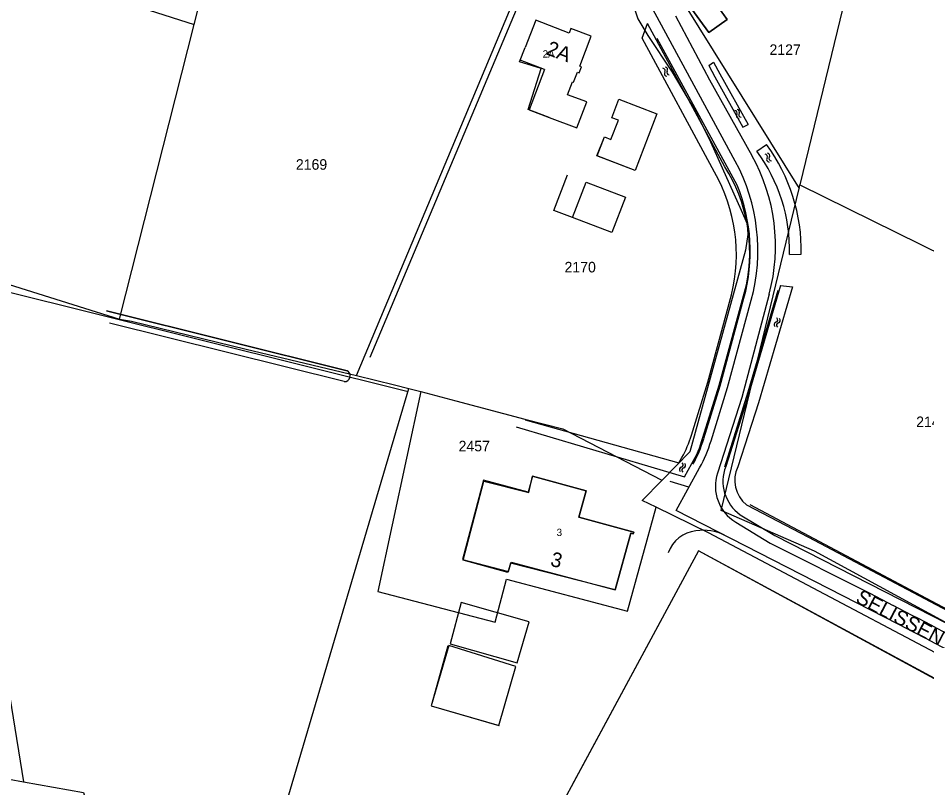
# Model space of a CAD drawing. Extents: x 148816 to 151297, y 399515 to 402500.
# Drawn here: x 150504.3 to 150659.7, y 401596 to 401727.5 of the extents above; entities that cross this region are included whole.
import ezdxf

# ---------------------------------------------------------------- set-up
doc = ezdxf.new("R2010")
doc.units = 0
for name, color, linetype in [('B01 Hoofdgebouw  [D] Norm', 7, 'Continuous'), ('B01 Hoofdgebouw  [T] Norm', 7, 'Continuous'), ('B01 hoofgebouw', 7, 'Continuous'), ('B02 Bijgebouw  [T] Norm', 7, 'Continuous'), ('G01 perceelsgrens', 7, 'Continuous'), ('Q05 Bomenrij  [D] Gem', 7, 'Continuous'), ('S05 Water  Norm', 7, 'Continuous'), ('T01 Muur  [T] Norm', 7, 'Continuous'), ('T04 Haag heg  [D] Gem', 7, 'Continuous'), ('T09 Insteek water  [D] Norm', 7, 'Continuous'), ('T09 Insteek water  [T] Norm', 7, 'Continuous'), ('V00 Kant verharding algemeen  [D] Norm', 7, 'Continuous'), ('V00 Kant verharding algemeen  [T] Norm', 7, 'Continuous'), ('Z01 perceelnummer', 7, 'Continuous'), ('Z02 huisnummer', 7, 'Continuous'), ('Z02 Huisnummer  [Tekst] Norm', 7, 'Continuous'), ('Z06 straatnaam', 7, 'Continuous')]:
    doc.layers.add(name, color=color, linetype=linetype)

msp = doc.modelspace()

# ---------------------------------------------------------------- linework, layer by layer
at = {"layer": 'B01 Hoofdgebouw  [D] Norm'}
for p, q in [((150590.17, 401720.34), (150591.01, 401722.51)), ((150594.29, 401718.74), (150590.17, 401720.34)), ((150594.29, 401718.74), (150591.68, 401711.85)), ((150591.68, 401711.85), (150595.14, 401710.54))]:
    msp.add_line(p, q, dxfattribs=at)
at = {"layer": 'B01 Hoofdgebouw  [T] Norm'}
for p, q in [((150625.57, 401727.29), (150622.07, 401732.14)), ((150618.9, 401729.9), (150622.4, 401725.05)), ((150592.81, 401727.17), (150591.01, 401722.51)), ((150598.55, 401724.96), (150592.81, 401727.17)), ((150622.4, 401725.05), (150625.57, 401727.29)), ((150598.84, 401725.72), (150598.55, 401724.96)), ((150602.27, 401724.41), (150598.84, 401725.72)), ((150600.35, 401719.32), (150602.27, 401724.41)), ((150599.3, 401716.58), (150599.97, 401718.29)), ((150599.97, 401718.29), (150600.26, 401718.19)), ((150600.26, 401718.19), (150600.65, 401719.21)), ((150600.65, 401719.21), (150600.35, 401719.32)), ((150598.26, 401714.44), (150599.1, 401716.65)), ((150599.1, 401716.65), (150599.3, 401716.58)), ((150601.53, 401713.19), (150598.26, 401714.44)), ((150605.83, 401710.5), (150607.05, 401713.65)), ((150607.05, 401713.65), (150613.5, 401711.17)), ((150599.82, 401708.77), (150601.53, 401713.19)), ((150595.14, 401710.54), (150599.82, 401708.77)), ((150606.96, 401710.06), (150605.83, 401710.5)), ((150613.5, 401711.17), (150609.8, 401701.51)), ((150605.68, 401706.78), (150606.96, 401710.06)), ((150603.29, 401704.01), (150604.55, 401707.22)), ((150604.55, 401707.22), (150605.68, 401706.78)), ((150609.8, 401701.51), (150603.29, 401704.01)), ((150580.09, 401627.7), (150578.21, 401620.6)), ((150591.68, 401624.39), (150580.09, 401627.7)), ((150589.66, 401617.38), (150591.68, 401624.39)), ((150578.21, 401620.6), (150589.66, 401617.38))]:
    msp.add_line(p, q, dxfattribs=at)
for points in [[(150606.42, 401629.85), (150588.49, 401634.39), (150588.07, 401632.83), (150580.42, 401634.93), (150583.96, 401648.39), (150591.62, 401646.5), (150592.24, 401649.29), (150601.43, 401646.78), (150600.2, 401642.26), (150609.61, 401639.71), (150609.5, 401639.4), (150609.07, 401639.55), (150606.42, 401629.85)], [(150620.67, 401636.53), (150591.15, 401581.87), (150640.41, 401555.24), (150638.89, 401552.43), (150646.21, 401548.49), (150653, 401561.12), (150667.1, 401553.54), (150688.02, 401592.46), (150682.36, 401595.5), (150685.52, 401601.37), (150677.09, 401605.93), (150620.67, 401636.53)], [(150620.67, 401636.53), (150599.01, 401596.42)], [(150577.79, 401620.26), (150574.92, 401610.05), (150586.55, 401606.65)]]:
    msp.add_lwpolyline(points, dxfattribs=at)
at = {"layer": 'B01 hoofgebouw'}
for points in [[(150622.07, 401732.14), (150625.57, 401727.29), (150622.4, 401725.05), (150618.9, 401729.9), (150622.07, 401732.14)], [(150595.14, 401710.54), (150599.82, 401708.77), (150601.53, 401713.19), (150598.26, 401714.44), (150599.1, 401716.65), (150599.3, 401716.58), (150599.97, 401718.29), (150600.26, 401718.19), (150600.65, 401719.21), (150600.35, 401719.32), (150602.27, 401724.41), (150598.84, 401725.72), (150598.55, 401724.96), (150592.81, 401727.17), (150591.01, 401722.51)], [(150595.14, 401710.54), (150591.51, 401711.91), (150593.72, 401718.92), (150590.07, 401720.07), (150591.01, 401722.51)], [(150603.32, 401704.01), (150604.55, 401707.22), (150605.68, 401706.78), (150606.96, 401710.06), (150605.83, 401710.5), (150607.05, 401713.65), (150613.5, 401711.17), (150609.8, 401701.51), (150603.32, 401704.01)], [(150592.24, 401649.29), (150591.51, 401646.54), (150583.86, 401648.57), (150580.29, 401635.06), (150588.17, 401632.98), (150588.59, 401634.56), (150606.42, 401629.85)], [(150606.42, 401629.85), (150609.07, 401639.55), (150609.5, 401639.4), (150609.61, 401639.71), (150600.2, 401642.26), (150601.43, 401646.78), (150592.24, 401649.29)], [(150677.09, 401605.93), (150670.16, 401609.66), (150670.21, 401609.75), (150620.67, 401636.53), (150591.15, 401581.87)], [(150589.41, 401616.78), (150577.95, 401620.36), (150574.92, 401610.05), (150586.53, 401606.66), (150589.41, 401616.78)]]:
    msp.add_lwpolyline(points, dxfattribs=at)
at = {"layer": 'B02 Bijgebouw  [T] Norm'}
msp.add_lwpolyline([(150601.46, 401699.51), (150608.15, 401696.94), (150605.82, 401690.88), (150599.13, 401693.44)], close=True, dxfattribs=at)
at = {"layer": 'G01 perceelsgrens'}
for points in [[(150619.22, 401783.76), (150610.64, 401758.37), (150612.46, 401741.99), (150615.82, 401733.85), (150637.83, 401698.39)], [(150619.22, 401783.76), (150638.57, 401774.76), (150626.53, 401740.74), (150645.32, 401729.3), (150637.99, 401699.04)], [(150454.94, 401751.76), (150534.43, 401726.41)], [(150562.17, 401666.44), (150597.12, 401749.7)], [(150597.12, 401749.7), (150601.11, 401748.58), (150605.28, 401743.19), (150606.46, 401739.37), (150608.32, 401733.18), (150610.3, 401727.42), (150611.98, 401724.54), (150616.15, 401718.28), (150620.2, 401711.45), (150622.68, 401706.38), (150627.96, 401694.73), (150628.96, 401692.36), (150629.08, 401690.54), (150628.69, 401687.86), (150619.15, 401653.4), (150614.37, 401648.54)], [(150534.43, 401726.41), (150538.62, 401742.93)], [(150521.68, 401676.11), (150534.43, 401726.41)], [(150684.43, 401611.78), (150665.95, 401622.61), (150640.48, 401636.45), (150624.5, 401643.38), (150637.83, 401698.39)], [(150637.83, 401698.39), (150637.99, 401699.04)], [(150637.99, 401699.04), (150708.12, 401664.46)], [(150490.8, 401685.96), (150505.22, 401597.07)], [(150490.8, 401685.96), (150499.64, 401683), (150521.68, 401676.11)], [(150521.68, 401676.11), (150523.68, 401675.73), (150543.3, 401670.97), (150562.17, 401666.44)], [(150562.17, 401666.44), (150568.67, 401664.88), (150571.14, 401664.24)], [(150547.67, 401584.8), (150571.14, 401664.24)], [(150573.17, 401663.71), (150565.83, 401629.56), (150585.89, 401624.32), (150587.83, 401631.66), (150608.53, 401626.19), (150613.38, 401643.95)], [(150571.14, 401664.24), (150573.17, 401663.71)], [(150573.17, 401663.71), (150579.16, 401662.16), (150590.97, 401658.99), (150597.47, 401657.35), (150614.29, 401648.62)], [(150613.38, 401643.95), (150611, 401645.11), (150614.37, 401648.54)], [(150614.29, 401648.62), (150614.37, 401648.54)], [(150679.08, 401609.61), (150622.36, 401639.57), (150613.38, 401643.95)], [(150469.01, 401594.3), (150482.17, 401597.11), (150500.31, 401597.95), (150505.22, 401597.07)], [(150505.22, 401597.07), (150515.48, 401595.23), (150516.88, 401590.49)]]:
    msp.add_lwpolyline(points, dxfattribs=at)
at = {"layer": 'Q05 Bomenrij  [D] Gem'}
for p, q in [((150627.23, 401698.98), (150613.57, 401724.04)), ((150624.34, 401664.73), (150628.41, 401679.67)), ((150621.54, 401655.68), (150624.34, 401664.73))]:
    msp.add_line(p, q, dxfattribs=at)
for points in [[(150629.13, 401663.65), (150634.27, 401681.06)], [(150625.15, 401650.89), (150629.13, 401663.65)], [(150629.41, 401644.44), (150685.08, 401614.86)]]:
    msp.add_lwpolyline(points, dxfattribs=at)
for centre, radius, start, end in [((150599.96, 401687.63), 29.54, 344.3741, 22.592), ((150602.85, 401661.05), 19.45, 330.0641, 343.9585)]:
    msp.add_arc(centre, radius, start, end, dxfattribs=at)
at = {"layer": 'S05 Water  Norm'}
for centre, start, end in [((150614.54, 401718.52), 324.9571, 88.8122), ((150615.24, 401718.03), 144.9571, 268.8122), ((150614.95, 401718.72), 324.9571, 88.8122), ((150615.64, 401718.23), 144.9571, 268.8122), ((150627.24, 401711.51), 324.9571, 88.8122), ((150626.84, 401711.31), 324.9571, 88.8122), ((150627.54, 401710.82), 144.9571, 268.8122), ((150627.94, 401711.03), 144.9571, 268.8122), ((150632.01, 401703.85), 324.9571, 88.8122), ((150632.41, 401704.05), 324.9571, 88.8122), ((150632.71, 401703.36), 144.9571, 268.8122), ((150633.11, 401703.56), 144.9571, 268.8122), ((150633.77, 401675.99), 283.9048, 47.7598), ((150634.21, 401675.88), 283.9048, 47.7598), ((150633.98, 401675.16), 103.9048, 227.7598), ((150634.41, 401675.05), 103.9048, 227.7598), ((150617.59, 401651.21), 283.9048, 47.7598), ((150618.03, 401651.1), 283.9048, 47.7598), ((150617.79, 401650.39), 103.9048, 227.7598), ((150618.23, 401650.28), 103.9048, 227.7598)]:
    msp.add_arc(centre, 0.425, start, end, dxfattribs=at)
at = {"layer": 'T01 Muur  [T] Norm'}
msp.add_lwpolyline([(150599.13, 401693.44), (150595.91, 401694.68), (150598.24, 401700.74)], dxfattribs=at)
at = {"layer": 'T04 Haag heg  [D] Gem'}
msp.add_line((150570.98, 401663.7), (150500, 401681.34), dxfattribs=at)
msp.add_lwpolyline([(150595.24, 401742.68), (150564.47, 401669.54)], dxfattribs=at)
at = {"layer": 'T09 Insteek water  [D] Norm'}
for p, q in [((150610.99, 401724.12), (150611.93, 401726.59)), ((150625.16, 401702.13), (150611.93, 401726.59)), ((150623.4, 401701.18), (150610.99, 401724.12)), ((150622.39, 401719.43), (150623.21, 401720)), ((150623.21, 401720), (150624.3, 401717.98)), ((150622.39, 401719.43), (150623.43, 401717.47)), ((150623.43, 401717.47), (150628.22, 401708.89)), ((150624.3, 401717.98), (150629.12, 401709.32)), ((150628.22, 401708.89), (150629.12, 401709.32)), ((150630.6, 401704.8), (150632.26, 401705.92)), ((150636.22, 401687.16), (150638.22, 401687.2)), ((150624.16, 401664.83), (150628.84, 401681.97)), ((150634.68, 401681.82), (150628.99, 401662.4)), ((150636.69, 401681.59), (150630.9, 401661.79)), ((150634.68, 401681.82), (150636.69, 401681.59)), ((150622.23, 401665.35), (150626.28, 401680.25)), ((150619.43, 401656.29), (150622.23, 401665.35)), ((150621.35, 401655.73), (150624.16, 401664.83)), ((150628.99, 401662.4), (150625.3, 401650.94)), ((150630.9, 401661.79), (150627.38, 401650.87)), ((150589.48, 401657.68), (150618.26, 401649.14)), ((150591, 401658.92), (150617.3, 401651.54)), ((150617.3, 401651.54), (150617.8, 401652.45)), ((150618.26, 401649.14), (150619.53, 401651.45)), ((150628.83, 401644.39), (150639.48, 401638.84)), ((150627.79, 401642.68), (150633.7, 401639.11))]:
    msp.add_line(p, q, dxfattribs=at)
for centre, radius, start, end in [((150607.57, 401687.75), 30.66, 358.97, 36.3391), ((150607.57, 401687.75), 28.66, 358.8176, 36.5089), ((150598.72, 401687.12), 28.4, 346.008, 29.6699), ((150601.84, 401687.45), 27.56, 348.516, 32.1779), ((150602.85, 401661.05), 17.25, 330.0641, 343.9585), ((150602.85, 401661.05), 19.25, 330.0641, 343.9585), ((150631.79, 401648.39), 6.97, 158.6017, 234.9974), ((150632.22, 401648.55), 5.37, 154.4703, 230.8661)]:
    msp.add_arc(centre, radius, start, end, dxfattribs=at)
at = {"layer": 'T09 Insteek water  [T] Norm'}
for p, q in [((150560.56, 401667.27), (150519.46, 401677.52)), ((150560.06, 401665.42), (150519.93, 401675.39)), ((150633.7, 401639.11), (150682.11, 401614.42)), ((150639.48, 401638.84), (150682.79, 401615.97))]:
    msp.add_line(p, q, dxfattribs=at)
at = {"layer": 'V00 Kant verharding algemeen  [D] Norm'}
msp.add_line((150619.02, 401647.4), (150615.81, 401648.38), dxfattribs=at)
for centre, radius, start, end in [((150620.8, 401634.33), 5.63, 95.956, 160.8782), ((150621.43, 401631.53), 8.49, 63.8357, 98.2295)]:
    msp.add_arc(centre, radius, start, end, dxfattribs=at)
at = {"layer": 'V00 Kant verharding algemeen  [T] Norm'}
for p, q in [((150626.92, 401703.08), (150609.61, 401735.08)), ((150616.72, 401727.92), (150622.55, 401717)), ((150622.55, 401717), (150629.77, 401704.06)), ((150625.59, 401664.39), (150629.66, 401679.33)), ((150632.74, 401680.36), (150628.04, 401662.71)), ((150519.46, 401677.52), (150560.56, 401667.27)), ((150560.06, 401665.42), (150519.93, 401675.39)), ((150622.79, 401655.32), (150625.59, 401664.39)), ((150628.04, 401662.71), (150623.88, 401649.8)), ((150616.84, 401643.42), (150620.83, 401650.7)), ((150654.76, 401624), (150616.84, 401643.42)), ((150627.01, 401641.4), (150632.92, 401637.83)), ((150632.92, 401637.83), (150649.92, 401629.27)), ((150649.92, 401629.27), (150653.92, 401627.18))]:
    msp.add_line(p, q, dxfattribs=at)
for centre, radius, start, end in [((150602.08, 401688.55), 31.73, 345.035, 29.2507), ((150598.65, 401687.79), 32.15, 344.7501, 28.412), ((150560.11, 401666.4), 0.983, 267.1463, 62.4951), ((150560.11, 401666.4), 0.983, 267.1463, 62.4951), ((150602.85, 401661.05), 20.75, 330.0641, 343.9585), ((150630.78, 401647.59), 7.25, 162.2385, 238.6342), ((150140.79, 400640.94), 1111.75, 60.50228, 62.51266), ((150391.43, 401110.11), 577.43, 60.08734, 62.86798)]:
    msp.add_arc(centre, radius, start, end, dxfattribs=at)

# ---------------------------------------------------------------- texts
at = {"layer": 'Z01 perceelnummer'}
for s, p in [('2127', (150632.78, 401721.23)), ('2169', (150551.81, 401701.62)), ('2170', (150597.74, 401684.08)), ('2145', (150657.86, 401657.66)), ('2457', (150579.63, 401653.51))]:
    msp.add_text(s, height=1.8, dxfattribs=at).set_placement(p)
at = {"layer": 'Z02 huisnummer'}
for s, rotation, p in [('2A', 339.6988, (150594.43, 401721.37)), ('3', 345.8249, (150595.18, 401633.99))]:
    msp.add_text(s, height=2.5, rotation=rotation, dxfattribs=at).set_placement(p)
at = {"layer": 'Z02 Huisnummer  [Tekst] Norm'}
for s, p in [('2A', (150594, 401720.78)), ('3', (150596.39, 401639.04))]:
    msp.add_text(s, height=1.25, dxfattribs=at).set_placement(p)
at = {"layer": 'Z06 straatnaam'}
msp.add_text('SELISSEN', height=2.5, rotation=332.2815, dxfattribs=at).set_placement((150647.34, 401627.82))

doc.saveas('drawing.dxf')
